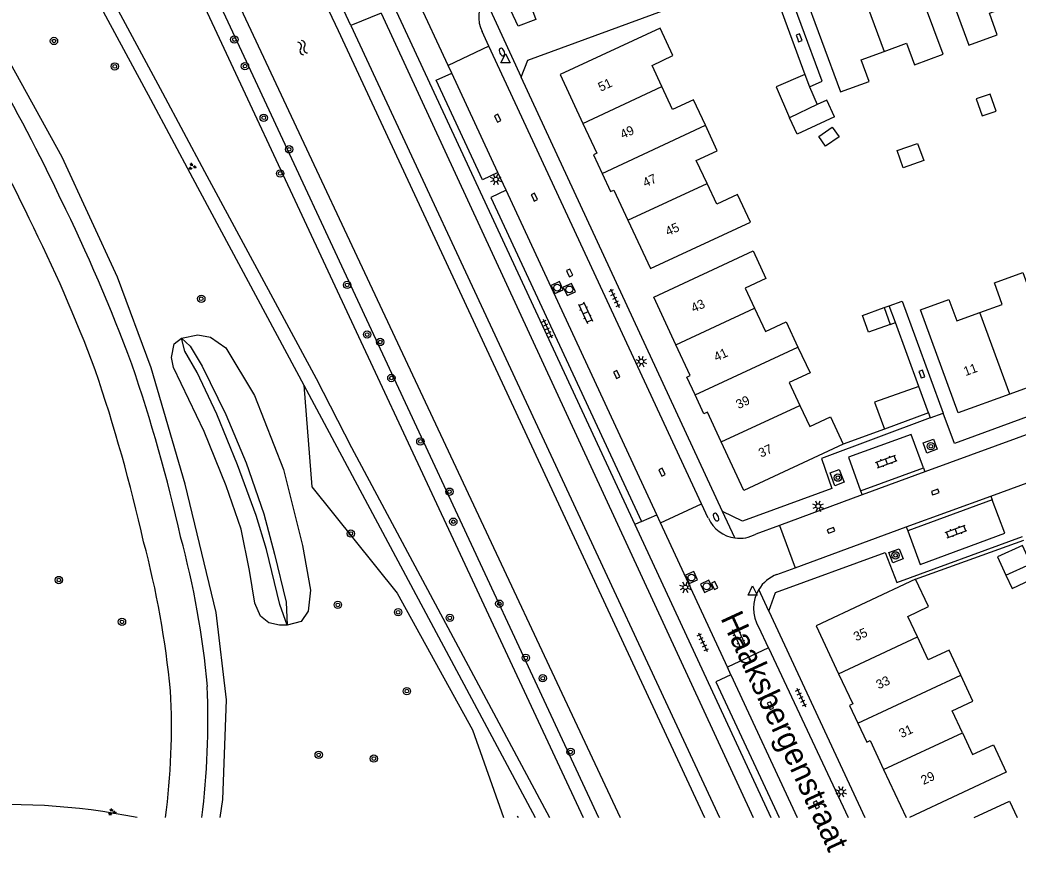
# Model space of a CAD drawing. Extents: x 128000 to 131008, y 398996 to 402500.
# Drawn here: x 128199.6 to 128308.4, y 398996.1 to 399087 of the extents above; entities that cross this region are included whole.
import ezdxf

# ---------------------------------------------------------------- set-up
doc = ezdxf.new("R2010")
doc.units = 0
for name, color, linetype in [('gg-afsc-erfafscheiding', 7, 'Continuous'), ('gg-anno-huisnummerreeks BGT', 7, 'Continuous'), ('gg-anno-openbare ruimte label', 7, 'Continuous'), ('gg-bbg-bijgebouw', 7, 'Continuous'), ('gg-bbg-gedigitaliseerde bebouwing', 7, 'Continuous'), ('gg-bbg-gedigitaliseerde bijgebouw', 7, 'Continuous'), ('gg-bbg-hoofdgebouw', 7, 'Continuous'), ('gg-bbg-luifel en loopbrug', 7, 'Continuous'), ('gg-bbg-tussenscheiding', 7, 'Continuous'), ('gg-knt-BGT kruinlijn', 7, 'Continuous'), ('gg-knt-bovenkant onderkant talud', 7, 'Continuous'), ('gg-knt-verharding', 7, 'Continuous'), ('gg-knt-verharding nz', 7, 'Continuous'), ('gg-kntw-beschoeiing', 7, 'Continuous'), ('gt-grn-groengrens', 7, 'Continuous'), ('gt-grn-weggrens', 7, 'Continuous'), ('gt-symb-boom', 7, 'Continuous'), ('gt-symb-brandkraan', 7, 'Continuous'), ('gt-symb-groenvak', 7, 'Continuous'), ('gt-symb-klinker verharding', 7, 'Continuous'), ('gt-symb-kolk', 7, 'Continuous'), ('gt-symb-lichtmast', 7, 'Continuous'), ('gt-symb-rioolschacht', 7, 'Continuous'), ('gt-symb-tegel verharding', 7, 'Continuous'), ('gt-symb-waterafsluiter', 7, 'Continuous'), ('gt-symb-watersymbool', 7, 'Continuous')]:
    doc.layers.add(name, color=color, linetype=linetype)

# ---------------------------------------------------------------- blocks, each defined once
blk = doc.blocks.new('gt0-KOLK')
at = {"layer": 'gt-symb-kolk'}
blk.add_lwpolyline([(0, 0), (0.38, 0), (0.38, 0.4), (-0.38, 0.4), (-0.38, 0), (0, 0)], dxfattribs=at)
blk = doc.blocks.new('gt0-KL1')
at = {"layer": 'gt-symb-klinker verharding'}
for p, q in [((-1.15, 0.3), (1.15, 0.3)), ((-1, -0.3), (-1, 0.3)), ((-0.5, 0.3), (-0.5, 0.45)), ((0, -0.3), (0, 0.3)), ((0.5, 0.3), (0.5, 0.45)), ((1, -0.3), (1, 0.3)), ((-1.15, -0.3), (1.15, -0.3)), ((-0.5, -0.45), (-0.5, -0.3)), ((0.5, -0.45), (0.5, -0.3))]:
    blk.add_line(p, q, dxfattribs=at)
blk = doc.blocks.new('gt0-BOOM')
at = {"layer": 'gt-symb-boom'}
for radius in [0.4, 0.2]:
    blk.add_circle((0, 0), radius, dxfattribs=at)
blk = doc.blocks.new('gt0-LMAST')
at = {"layer": 'gt-symb-lichtmast'}
for p, q in [((-0.18, 0.17), (-0.45, 0.44)), ((-0.01, 0.25), (-0.01, 0.62)), ((0.17, 0.17), (0.44, 0.44)), ((-0.26, 0), (-0.63, 0)), ((-0.18, -0.18), (-0.45, -0.45)), ((-0.01, -0.25), (-0.01, -0.63)), ((0.44, -0.45), (0.17, -0.18)), ((0.24, 0), (0.62, 0))]:
    blk.add_line(p, q, dxfattribs=at)
blk.add_circle((-0.01, 0), 0.25, dxfattribs=at)
blk = doc.blocks.new('gt0-GRVAK')
at = {"layer": 'gt-symb-groenvak'}
for p, q in [((-0.11, 0.19), (-0.23, 0.24)), ((-0.18, 0.15), (0.09, 0.15)), ((-0.09, 0.21), (-0.16, 0.32)), ((-0.05, 0.21), (-0.05, 0.39)), ((0, 0.21), (0.06, 0.32)), ((0.01, 0.19), (0.13, 0.24)), ((0.26, -0.05), (0.2, 0.06)), ((0.3, -0.05), (0.3, 0.13)), ((0.35, -0.05), (0.41, 0.06)), ((-0.25, -0.23), (-0.36, -0.18)), ((-0.32, -0.26), (-0.05, -0.26)), ((-0.23, -0.21), (-0.29, -0.1)), ((-0.18, -0.2), (-0.18, -0.02)), ((-0.14, -0.21), (-0.07, -0.1)), ((-0.12, -0.23), (0, -0.18)), ((0.24, -0.07), (0.12, -0.02)), ((0.17, -0.11), (0.44, -0.11)), ((0.37, -0.07), (0.49, -0.02))]:
    blk.add_line(p, q, dxfattribs=at)
blk = doc.blocks.new('gt0-WAFSL')
at = {"layer": 'gt-symb-waterafsluiter'}
for p, q in [((-0.5, -0.33), (0, 0.67)), ((0, 0.67), (0.5, -0.33)), ((0.5, -0.33), (-0.5, -0.33))]:
    blk.add_line(p, q, dxfattribs=at)
blk = doc.blocks.new('gt0-BR')
at = {"layer": 'gt-symb-brandkraan'}
for centre, radius, start, end in [((-0.24, 0), 0.206, 107.5669, 252.4331), ((0.6, -2.66), 3, 106.892, 107.5669), ((0, -0.69), 0.938, 73.108, 106.892), ((-0.6, -2.66), 3, 72.4331, 73.108), ((0.24, 0), 0.206, 287.567, 72.4331), ((0.6, 2.66), 3, 252.4331, 253.108), ((0, 0.69), 0.938, 253.108, 286.8921), ((-0.6, 2.66), 3, 286.8921, 287.567)]:
    blk.add_arc(centre, radius, start, end, dxfattribs=at)
blk = doc.blocks.new('gt0-TEG1')
at = {"layer": 'gt-symb-tegel verharding'}
for p, q in [((-1.13, 0), (1.12, 0)), ((-0.9, -0.25), (-0.9, 0.25)), ((-0.45, -0.25), (-0.45, 0.25)), ((0, -0.25), (0, 0.25)), ((0.45, -0.25), (0.45, 0.25)), ((0.9, -0.25), (0.9, 0.25))]:
    blk.add_line(p, q, dxfattribs=at)
blk = doc.blocks.new('gt0-RS')
at = {"layer": 'gt-symb-rioolschacht'}
blk.add_lwpolyline([(-0.5, -0.5), (0.5, -0.5), (0.5, 0.5), (-0.5, 0.5)], close=True, dxfattribs=at)
blk.add_circle((0, 0), 0.375, dxfattribs=at)
blk = doc.blocks.new('gt0-WA')
at = {"layer": 'gt-symb-watersymbool'}
for centre, start, end in [((-0.32, 0.02), 28.0725, 151.9275), ((0.43, 0.42), 208.0725, 331.9275), ((-0.32, -0.43), 28.0725, 151.9275), ((0.43, -0.03), 208.0725, 331.9275)]:
    blk.add_arc(centre, 0.425, start, end, dxfattribs=at)

msp = doc.modelspace()

# ---------------------------------------------------------------- linework, layer by layer
at = {"layer": 'gg-afsc-erfafscheiding'}
for p, q in [((128281.05, 399092.15), (128285.15, 399081.02)), ((128297.56, 399047.01), (128295.01, 399053.98)), ((128293.81, 399042.36), (128289.34, 399040.7)), ((128297.22, 399026), (128309.01, 399030.23))]:
    msp.add_line(p, q, dxfattribs=at)
for points in [[(128285.64, 399079.68), (128287.02, 399080.29), (128282.45, 399092.66)], [(128294.35, 399055.79), (128295.76, 399056.31), (128300.23, 399044.1)]]:
    msp.add_lwpolyline(points, dxfattribs=at)
at = {"layer": 'gg-bbg-bijgebouw'}
msp.add_line((128307.04, 399026.43), (128309.78, 399027.65), dxfattribs=at)
msp.add_lwpolyline([(128309.78, 399027.65), (128308.88, 399029.66), (128306.15, 399028.44), (128307.04, 399026.43)], dxfattribs=at)
at = {"layer": 'gg-bbg-gedigitaliseerde bebouwing'}
for points in [[(128298.88, 399095.48), (128303, 399084.2), (128306.1, 399085.33), (128305.25, 399087.68), (128307.69, 399088.58)], [(128293.8, 399083.52), (128296.23, 399084.41), (128297.09, 399082.07), (128300.21, 399083.21), (128296.06, 399094.46)], [(128284.91, 399090.34), (128289.05, 399079.1), (128292.16, 399080.25), (128291.29, 399082.59), (128293.8, 399083.52)], [(128269.57, 399079.69), (128268.5, 399082), (128270.77, 399083.07)], [(128274.31, 399075.47), (128273.01, 399078.26), (128270.73, 399077.2), (128269.57, 399079.69)], [(128274.49, 399069.14), (128273.32, 399071.64), (128275.6, 399072.7), (128274.31, 399075.47)], [(128268.33, 399059.85), (128279.22, 399064.92), (128277.82, 399067.93), (128275.55, 399066.86), (128274.49, 399069.14)], [(128268.69, 399056.73), (128279.52, 399061.78), (128280.91, 399058.78), (128278.65, 399057.73), (128279.66, 399055.54)], [(128304.23, 399055.05), (128306.66, 399055.95), (128305.8, 399058.3), (128308.9, 399059.44), (128313.02, 399048.17)], [(128301.86, 399044.11), (128297.75, 399055.36), (128300.85, 399056.49), (128301.72, 399054.14), (128304.23, 399055.05)], [(128279.66, 399055.54), (128280.86, 399052.98), (128283.12, 399054.04), (128284.4, 399051.29)], [(128284.4, 399051.29), (128285.72, 399048.48), (128283.45, 399047.42), (128284.6, 399044.94)], [(128284.6, 399044.94), (128285.68, 399042.64), (128287.94, 399043.7)], [(128297.41, 399019.71), (128296.36, 399021.94), (128298.63, 399023.01)], [(128302.13, 399015.54), (128300.86, 399018.25), (128298.59, 399017.19), (128297.41, 399019.71)], [(128302.31, 399009.25), (128301.19, 399011.64), (128303.46, 399012.7), (128302.13, 399015.54)], [(128302.31, 399009.25), (128303.43, 399006.87), (128305.7, 399007.94), (128307.1, 399004.95), (128296.55, 399000)], [(128303.6, 399000), (128307.45, 399001.79), (128308.28, 399000)]]:
    msp.add_lwpolyline(points, dxfattribs=at)
at = {"layer": 'gg-bbg-gedigitaliseerde bijgebouw'}
for p, q in [((128286.49, 399077.73), (128283.46, 399076.3)), ((128293.79, 399055.59), (128294.45, 399053.77))]:
    msp.add_line(p, q, dxfattribs=at)
for points in [[(128303.83, 399078.34), (128304.47, 399076.49), (128305.98, 399077.01), (128305.34, 399078.86), (128303.83, 399078.34)], [(128288.38, 399076.41), (128287.53, 399078.22), (128286.49, 399077.73)], [(128288.38, 399076.41), (128284.31, 399074.49), (128283.46, 399076.3)], [(128286.66, 399074.25), (128288.14, 399075.28), (128288.88, 399074.21), (128287.41, 399073.18), (128286.66, 399074.25)], [(128295.2, 399072.73), (128297.44, 399073.5), (128298.1, 399071.62), (128295.85, 399070.84), (128295.2, 399072.73)], [(128294.45, 399053.77), (128292.1, 399052.91), (128291.44, 399054.73), (128293.79, 399055.59)]]:
    msp.add_lwpolyline(points, dxfattribs=at)
at = {"layer": 'gg-bbg-hoofdgebouw'}
for p, q in [((128265.87, 399065.13), (128268.33, 399059.85)), ((128271.1, 399051.55), (128268.69, 399056.73)), ((128313.02, 399048.17), (128307.47, 399046.15)), ((128307.47, 399046.15), (128301.86, 399044.11)), ((128287.94, 399043.7), (128289.34, 399040.7)), ((128298.63, 399023.01), (128297.22, 399026)), ((128293.73, 399005.23), (128296.19, 399000))]:
    msp.add_line(p, q, dxfattribs=at)
for points in [[(128270.77, 399083.07), (128269.38, 399086.06), (128258.49, 399080.99), (128260.96, 399075.68)], [(128260.96, 399075.68), (128262.47, 399072.42), (128262.11, 399072.25), (128263.05, 399070.23)], [(128263.05, 399070.23), (128263.98, 399068.24), (128264.35, 399068.4), (128265.87, 399065.13)], [(128273.19, 399046.08), (128272.29, 399048.02), (128272.66, 399048.19), (128271.1, 399051.55)], [(128276.03, 399040.95), (128274.53, 399044.18), (128274.15, 399044.01), (128273.19, 399046.08)], [(128289.34, 399040.7), (128278.49, 399035.65), (128276.03, 399040.95)], [(128297.22, 399026), (128286.38, 399020.92), (128288.83, 399015.69)], [(128288.83, 399015.69), (128290.37, 399012.4), (128290.01, 399012.23), (128290.92, 399010.29)], [(128290.92, 399010.29), (128291.89, 399008.22), (128292.25, 399008.39), (128293.73, 399005.23)]]:
    msp.add_lwpolyline(points, dxfattribs=at)
at = {"layer": 'gg-bbg-luifel en loopbrug'}
for p, q in [((128285.15, 399081.02), (128285.64, 399079.68)), ((128285.64, 399079.68), (128286.49, 399077.73)), ((128293.79, 399055.59), (128294.35, 399055.79)), ((128295.01, 399053.98), (128294.35, 399055.79)), ((128294.45, 399053.77), (128295.01, 399053.98)), ((128298.61, 399044.14), (128297.56, 399047.01)), ((128298.61, 399044.14), (128293.81, 399042.36))]:
    msp.add_line(p, q, dxfattribs=at)
for points in [[(128285.15, 399081.02), (128282.01, 399079.67), (128283.46, 399076.3)], [(128297.56, 399047.01), (128292.75, 399045.27), (128293.81, 399042.36)], [(128307.04, 399026.43), (128307.72, 399024.98), (128310.43, 399026.25), (128309.78, 399027.65)]]:
    msp.add_lwpolyline(points, dxfattribs=at)
at = {"layer": 'gg-bbg-tussenscheiding'}
for p, q in [((128290.51, 399092.41), (128293.8, 399083.52)), ((128260.96, 399075.68), (128269.57, 399079.69)), ((128263.05, 399070.23), (128274.31, 399075.47)), ((128265.87, 399065.13), (128274.49, 399069.14)), ((128271.1, 399051.55), (128279.66, 399055.54)), ((128307.47, 399046.15), (128304.23, 399055.05)), ((128273.19, 399046.08), (128284.4, 399051.29)), ((128276.03, 399040.95), (128284.6, 399044.94)), ((128288.83, 399015.69), (128297.41, 399019.71)), ((128290.92, 399010.29), (128302.13, 399015.54)), ((128293.73, 399005.23), (128302.31, 399009.25))]:
    msp.add_line(p, q, dxfattribs=at)
at = {"layer": 'gg-knt-BGT kruinlijn'}
msp.add_line((128238.98, 399087.69), (128279.51, 399000), dxfattribs=at)
at = {"layer": 'gg-knt-bovenkant onderkant talud'}
msp.add_line((128183.17, 399170.79), (128262.67, 399000), dxfattribs=at)
for points in [[(128217.24, 399052.26), (128218.16, 399051.38), (128219.48, 399049.2), (128222.08, 399043.94), (128224.27, 399038.68), (128226.19, 399033.11), (128227.38, 399028.72), (128228.65, 399023.5), (128228.76, 399020.97)], [(128228.76, 399020.97), (128227.96, 399023.23), (128226.5, 399029.22), (128225.38, 399032.93), (128223.33, 399038.47), (128221.09, 399043.99), (128218.95, 399048.52), (128217.61, 399050.84), (128217.24, 399052.26)]]:
    msp.add_lwpolyline(points, dxfattribs=at)
at = {"layer": 'gg-knt-verharding'}
for p, q in [((128236.21, 399097.45), (128266.63, 399031.94)), ((128246.27, 399082), (128238.99, 399097.69)), ((128250.71, 399084.11), (128249.98, 399085.68)), ((128250.71, 399084.11), (128246.27, 399082)), ((128273.9, 399034.22), (128250.71, 399084.11)), ((128246.67, 399081.14), (128246.27, 399082)), ((128276.19, 399033.38), (128254.25, 399080.73)), ((128252.59, 399068.39), (128251.69, 399070.33)), ((128340.5, 399055.08), (128301.44, 399040.78)), ((128344.97, 399054.85), (128298.24, 399037.68)), ((128305.4, 399035.05), (128346.69, 399050.21)), ((128298.61, 399044.14), (128298.82, 399043.57)), ((128301.44, 399040.78), (128300.23, 399044.1)), ((128291.23, 399035.62), (128298.07, 399038.12)), ((128298.24, 399037.68), (128291.39, 399035.17)), ((128269.42, 399032.13), (128273.9, 399034.22)), ((128274.63, 399032.64), (128273.9, 399034.22)), ((128291.39, 399035.17), (128282.37, 399031.85)), ((128296.2, 399031.68), (128305.4, 399035.05)), ((128305.55, 399034.64), (128296.36, 399031.25)), ((128267.36, 399032.27), (128269.02, 399032.99)), ((128269.42, 399032.13), (128269.02, 399032.99)), ((128276.72, 399016.4), (128269.42, 399032.13)), ((128266.63, 399031.94), (128281.46, 399000)), ((128282.37, 399031.85), (128279.81, 399030.91)), ((128282.37, 399031.85), (128284.09, 399027.24)), ((128284.09, 399027.24), (128296.2, 399031.68)), ((128282.1, 399026.51), (128284.09, 399027.24)), ((128281.23, 399022.5), (128291.69, 399000)), ((128281.19, 399018.49), (128280.12, 399020.76)), ((128281.19, 399018.49), (128276.72, 399016.4)), ((128281.19, 399018.49), (128289.88, 399000)), ((128277.1, 399015.56), (128276.72, 399016.4))]:
    msp.add_line(p, q, dxfattribs=at)
for points in [[(128254.25, 399080.73), (128254.95, 399082.58), (128281.05, 399092.15)], [(128252.03, 399090.36), (128254.26, 399091.2), (128255.85, 399086.99), (128253.93, 399086.29), (128252.03, 399090.36)], [(128251.69, 399070.33), (128250.03, 399069.54), (128244.99, 399080.39), (128246.67, 399081.14)], [(128252.59, 399068.39), (128250.94, 399067.6), (128267.36, 399032.27)], [(128298.82, 399043.57), (128286.98, 399039.15), (128288.1, 399035.88), (128278.36, 399032.32), (128276.19, 399033.38)], [(128298.07, 399038.12), (128296.75, 399041.78), (128289.9, 399039.28), (128291.23, 399035.62)], [(128299.17, 399041.27), (128299.57, 399040.16), (128298.43, 399039.72), (128298.03, 399040.84), (128299.17, 399041.27)], [(128287.9, 399037.59), (128288.89, 399037.95), (128289.44, 399036.55), (128288.43, 399036.15), (128287.9, 399037.59)], [(128296.36, 399031.25), (128297.71, 399027.59), (128306.93, 399031), (128305.55, 399034.64)], [(128281.23, 399022.5), (128281.96, 399024.53), (128293.91, 399028.91), (128295.18, 399025.63), (128308.86, 399030.64)], [(128294.3, 399028.89), (128295.42, 399029.3), (128295.86, 399028.2), (128294.73, 399027.76), (128294.3, 399028.89)], [(128277.1, 399015.56), (128275.44, 399014.79), (128282.36, 399000)]]:
    msp.add_lwpolyline(points, dxfattribs=at)
for centre, radius, start, end in [((128253.61, 399087.33), 3.99, 147.9667, 204.4778), ((128007.68, 398974.12), 217.44, 25.4027, 29.7543), ((127991.92, 398965.34), 231.42, 25.5931, 29.6798), ((128027.45, 398980.97), 196.66, 20.372, 26.0721), ((128047.06, 398988.56), 171.69, 20.5438, 26.5531), ((128043.92, 398991.73), 177.53, 12.6558, 18.9676), ((128040.17, 398991.36), 177.22, 12.6171, 18.9156), ((128278.02, 399034.16), 3.71, 204.2224, 262.5257), ((128117.28, 399004.51), 99.18, 5.3941, 14.9322), ((128125.04, 399005.75), 95.4, 5.1444, 15.1103), ((128278.02, 399034.16), 3.71, 262.4635, 298.8366), ((128283.52, 399022.8), 3.97, 111.0211, 148.6531), ((128283.52, 399022.8), 3.97, 148.6304, 210.9791), ((128142.63, 399009.82), 73.51, 352.3233, 3.1319), ((128133.75, 399010.76), 86.37, 352.8436, 2.3535)]:
    msp.add_arc(centre, radius, start, end, dxfattribs=at)
at = {"layer": 'gg-knt-verharding nz'}
for p, q in [((128251.69, 399070.33), (128246.67, 399081.14)), ((128269.02, 399032.99), (128252.59, 399068.39)), ((128277.1, 399015.56), (128284.33, 399000))]:
    msp.add_line(p, q, dxfattribs=at)
at = {"layer": 'gg-kntw-beschoeiing'}
for p, q in [((128186.47, 399188.53), (128234.29, 399085.81)), ((128178.34, 399185.07), (128265.01, 399000)), ((128234.29, 399085.81), (128274.23, 399000))]:
    msp.add_line(p, q, dxfattribs=at)
at = {"layer": 'gt-grn-groengrens'}
for p, q in [((128182.7, 399167.79), (128261.01, 399000)), ((128238.98, 399087.69), (128235.68, 399086.36)), ((128235.68, 399086.36), (128275.84, 399000)), ((128230.57, 399047.15), (128255.76, 399000))]:
    msp.add_line(p, q, dxfattribs=at)
for points in [[(128235.68, 399086.36), (128206.46, 399149.19), (128187.98, 399189.09)], [(128181.64, 399166.45), (128181.69, 399151.68), (128186.6, 399139.5), (128188.42, 399135.58), (128198.13, 399118.21), (128203.72, 399100.29), (128215.17, 399079.01), (128219.75, 399070.45), (128231.9, 399047.85), (128235.75, 399040.36), (128257.33, 399000)], [(128202.33, 399099.7), (128213.85, 399078.3), (128218.43, 399069.74), (128230.57, 399047.15)], [(128221.45, 399000), (128221.72, 399001.97), (128222.15, 399012.85), (128221.02, 399022.35), (128217.64, 399036.34), (128213.92, 399049.02), (128210.26, 399058.92), (128204.22, 399071.98), (128193.51, 399091.39)], [(128228.76, 399020.97), (128227.92, 399020.96), (128226.74, 399021.23), (128225.83, 399021.96), (128225.23, 399023.37), (128224.64, 399026.93), (128223.73, 399031.45), (128222.09, 399036.15), (128219.7, 399042.1), (128216.38, 399049.05), (128216.16, 399050.14), (128216.44, 399051.63), (128217.24, 399052.26)], [(128217.24, 399052.26), (128219.01, 399052.62), (128220.41, 399052.39), (128222.05, 399051.2), (128225.2, 399046), (128228.34, 399037.96), (128230.43, 399029.65), (128231.28, 399024.78), (128231.04, 399022.49), (128230.27, 399021.37), (128228.76, 399020.97)], [(128230.57, 399047.15), (128231.42, 399036.06), (128240.74, 399024.48), (128248.93, 399009.57), (128252.31, 399000)], [(128253.9, 399000), (128253.84, 399000.17), (128253.93, 399000)]]:
    msp.add_lwpolyline(points, dxfattribs=at)
msp.add_arc((128198.27, 398930.28), 71.14, 78.5283, 94.9488, dxfattribs=at)
at = {"layer": 'gt-grn-weggrens'}
for p, q in [((128250.23, 399089.45), (128254.25, 399080.73)), ((128298.82, 399043.57), (128300.23, 399044.1)), ((128298.07, 399038.12), (128298.24, 399037.68)), ((128291.23, 399035.62), (128291.39, 399035.17)), ((128305.4, 399035.05), (128305.55, 399034.64)), ((128277.53, 399030.48), (128276.19, 399033.38)), ((128267.36, 399032.27), (128266.63, 399031.94)), ((128296.2, 399031.68), (128296.36, 399031.25)), ((128281.23, 399022.5), (128280.13, 399024.87))]:
    msp.add_line(p, q, dxfattribs=at)

# ---------------------------------------------------------------- block references
at = {"layer": 'gt-symb-boom'}
for p in [(128203.34, 399084.66), (128222.99, 399084.82), (128209.96, 399081.89), (128224.15, 399081.92), (128226.19, 399076.29), (128228.96, 399072.85), (128227.98, 399070.22), (128235.28, 399058.07), (128219.39, 399056.56), (128237.45, 399052.66), (128238.88, 399051.85), (128240.1, 399047.92), (128243.26, 399041), (128298.88, 399040.49), (128288.75, 399037.06), (128246.43, 399035.53), (128246.85, 399032.26), (128235.68, 399030.96), (128295.03, 399028.59), (128203.87, 399025.9), (128234.27, 399023.19), (128251.86, 399023.32), (128240.84, 399022.39), (128210.75, 399021.34), (128246.46, 399021.77), (128254.74, 399017.41), (128256.59, 399015.19), (128241.79, 399013.79), (128232.18, 399006.84), (128259.63, 399007.16), (128238.19, 399006.43)]:
    msp.add_blockref('gt0-BOOM', p, dxfattribs=at)
at = {"layer": 'gt-symb-brandkraan'}
for p, rotation in [((128252.16, 399083.45), -65.10079947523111), ((128275.48, 399032.76), -65.10079947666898)]:
    msp.add_blockref('gt0-BR', p, dxfattribs=dict(at, rotation=rotation))
at = {"layer": 'gt-symb-groenvak'}
for p in [(128218.39, 399070.97), (128209.65, 399000.61)]:
    msp.add_blockref('gt0-GRVAK', p, dxfattribs=at)
at = {"layer": 'gt-symb-klinker verharding'}
for p, rotation in [((128261.26, 399055.05), -65.10079947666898), ((128294.04, 399038.82), 20.120165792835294), ((128301.63, 399031.19), 20.120165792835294), ((128277.97, 399019.59), -65.10079947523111)]:
    msp.add_blockref('gt0-KL1', p, dxfattribs=dict(at, rotation=rotation))
at = {"layer": 'gt-symb-kolk'}
for p, rotation in [((128284.34, 399084.94), -69.75249849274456), ((128251.49, 399076.16), -65.10079947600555), ((128255.5, 399067.55), -65.10079947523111), ((128259.33, 399059.29), -65.10079947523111), ((128264.47, 399048.22), -65.10079947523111), ((128297.71, 399048.28), -69.87983420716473), ((128269.4, 399037.57), -65.10079947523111), ((128299.43, 399035.3), 20.24750150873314), ((128288.07, 399031.12), 20.1201657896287), ((128275.14, 399025.21), -65.10079947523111), ((128281.22, 399012.12), -65.10079947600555), ((128286.22, 399001.31), -65.10079947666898)]:
    msp.add_blockref('gt0-KOLK', p, dxfattribs=dict(at, rotation=rotation))
at = {"layer": 'gt-symb-lichtmast'}
for p, rotation in [((128251.49, 399069.56), -65.10079947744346), ((128267.32, 399049.71), -155.1007994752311), ((128286.61, 399033.94), -65.1007994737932), ((128272.13, 399025.09), -65.10079947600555), ((128289.11, 399002.81), -65.10079947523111)]:
    msp.add_blockref('gt0-LMAST', p, dxfattribs=dict(at, rotation=rotation))
at = {"layer": 'gt-symb-rioolschacht'}
for p, rotation in [((128258.17, 399057.78), 114.89920052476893), ((128259.49, 399057.57), 114.89920052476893), ((128272.8, 399026.17), -65.10079947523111), ((128274.46, 399025.21), -65.10079947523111)]:
    msp.add_blockref('gt0-RS', p, dxfattribs=dict(at, rotation=rotation))
at = {"layer": 'gt-symb-tegel verharding'}
for p, rotation in [((128264.44, 399056.63), -65.10079947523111), ((128257.11, 399053.3), -65.1007994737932), ((128274.04, 399019.12), -65.1007994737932), ((128284.74, 399013.09), -65.10079947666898)]:
    msp.add_blockref('gt0-TEG1', p, dxfattribs=dict(at, rotation=rotation))
at = {"layer": 'gt-symb-waterafsluiter'}
for p in [(128252.54, 399082.6), (128279.46, 399024.58)]:
    msp.add_blockref('gt0-WAFSL', p, dxfattribs=at)
at = {"layer": 'gt-symb-watersymbool', "rotation": -64.92082100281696}
msp.add_blockref('gt0-WA', (128230.41, 399083.99), dxfattribs=at)

# ---------------------------------------------------------------- texts
at = {"layer": 'gg-anno-huisnummerreeks BGT'}
for s, rotation, p in [('51', 24.9, (128262.91, 399079.12)), ('49', 24.9, (128265.31, 399073.96)), ('47', 25, (128267.77, 399068.69)), ('45', 25, (128270.24, 399063.38)), ('43', 25, (128273.03, 399055.03)), ('41', 24.9, (128275.51, 399049.7)), ('11', 19.9, (128302.65, 399048.12)), ('39', 24.9, (128277.92, 399044.52)), ('37', 24.9, (128280.38, 399039.22)), ('35', 25.1, (128290.74, 399019.2)), ('33', 25.1, (128293.19, 399013.97)), ('31', 25.2, (128295.69, 399008.65)), ('29', 25.2, (128298.08, 399003.55))]:
    msp.add_text(s, height=1, rotation=rotation, dxfattribs=at).set_placement(p)
at = {"layer": 'gg-anno-openbare ruimte label'}
msp.add_text('Haaksbergenstraat', height=2.5, rotation=294.8, dxfattribs=at).set_placement((128275.92, 399021.75))

doc.saveas('drawing.dxf')
